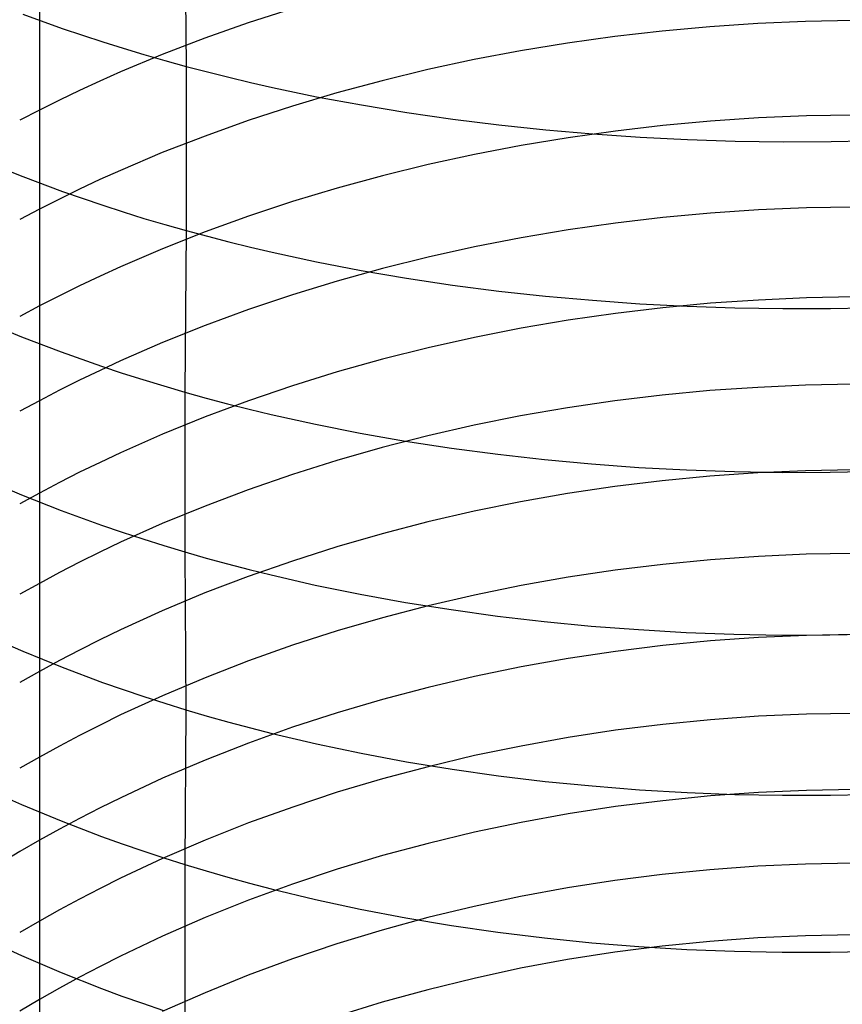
# Model space of a CAD drawing. Extents: x -383 to 1849, y -1185 to -529.
# Tile 496 of 656: x 403.57 to 412, y -1081.11 to -1071.01. Entities that reach past the tile are written whole.
import ezdxf

# ---------------------------------------------------------------- set-up
doc = ezdxf.new("R2010")
doc.units = 0
doc.layers.add('PREDEFINITO', color=7, linetype='CONTINUOUS')

msp = doc.modelspace()

# ---------------------------------------------------------------- linework, layer by layer
at = {"layer": 'PREDEFINITO'}
for p, q in [((405.26, -1069.78, 662.105), (405.272, -1071.488, 661.042)), ((403.768, -1070.878, 628.247), (403.768, -1071.917, 627.165)), ((406.362, -1070.896, 626.367), (405.911, -1071.042, 626.484)), ((403.597, -1070.951, 660.203), (404.003, -1071.098, 660.431)), ((411.627, -1071.027, 624.672), (411.136, -1071.048, 624.679)), ((412.118, -1071.017, 624.675), (411.627, -1071.027, 624.672)), ((404.003, -1071.098, 660.431), (404.418, -1071.236, 660.647)), ((405.911, -1071.042, 626.484), (405.466, -1071.198, 626.611)), ((410.157, -1071.125, 624.723), (409.67, -1071.181, 624.759)), ((410.645, -1071.081, 624.696), (410.157, -1071.125, 624.723)), ((411.136, -1071.048, 624.679), (410.645, -1071.081, 624.696)), ((404.418, -1071.236, 660.647), (404.628, -1071.302, 660.75)), ((405.466, -1071.198, 626.611), (405.029, -1071.366, 626.747)), ((409.67, -1071.181, 624.759), (409.185, -1071.249, 624.805)), ((404.628, -1071.302, 660.75), (404.841, -1071.366, 660.851)), ((408.704, -1071.328, 624.861), (408.226, -1071.419, 624.926)), ((409.185, -1071.249, 624.805), (408.704, -1071.328, 624.861)), ((405.029, -1071.366, 626.747), (404.6, -1071.545, 626.893)), ((404.841, -1071.366, 660.851), (405.056, -1071.428, 660.948)), ((405.056, -1071.428, 660.948), (405.272, -1071.488, 661.042)), ((408.226, -1071.419, 624.926), (407.753, -1071.521, 625.001)), ((405.272, -1071.488, 661.042), (405.491, -1071.545, 661.133)), ((405.272, -1071.488, 661.042), (405.272, -1073.172, 659.941)), ((407.753, -1071.521, 625.001), (407.284, -1071.635, 625.086)), ((404.389, -1071.639, 626.97), (404.18, -1071.735, 627.05)), ((404.6, -1071.545, 626.893), (404.389, -1071.639, 626.97)), ((405.491, -1071.545, 661.133), (405.712, -1071.6, 661.221)), ((405.712, -1071.6, 661.221), (405.934, -1071.653, 661.305)), ((407.284, -1071.635, 625.086), (406.82, -1071.76, 625.181)), ((404.18, -1071.735, 627.05), (403.973, -1071.834, 627.131)), ((405.934, -1071.653, 661.305), (406.158, -1071.704, 661.386)), ((406.158, -1071.704, 661.386), (406.611, -1071.799, 661.539)), ((403.973, -1071.834, 627.131), (403.768, -1071.936, 627.216)), ((406.82, -1071.76, 625.181), (406.363, -1071.896, 625.285)), ((406.611, -1071.799, 661.539), (407.071, -1071.884, 661.679)), ((403.768, -1071.936, 627.216), (403.566, -1072.041, 627.302)), ((403.768, -1071.917, 627.165), (403.768, -1072.934, 626.064)), ((406.363, -1071.896, 625.285), (405.911, -1072.044, 625.399)), ((407.071, -1071.884, 661.679), (407.536, -1071.961, 661.806)), ((405.911, -1072.044, 625.399), (405.467, -1072.203, 625.522)), ((407.536, -1071.961, 661.806), (408.007, -1072.029, 661.92)), ((408.007, -1072.029, 661.92), (408.482, -1072.089, 662.021)), ((411.143, -1072.017, 623.598), (410.652, -1072.05, 623.614)), ((411.635, -1071.996, 623.591), (411.143, -1072.017, 623.598)), ((412.127, -1071.987, 623.594), (411.635, -1071.996, 623.591)), ((408.482, -1072.089, 662.021), (408.961, -1072.139, 662.11)), ((408.961, -1072.139, 662.11), (409.443, -1072.181, 662.186)), ((410.163, -1072.095, 623.639), (409.676, -1072.152, 623.674)), ((410.652, -1072.05, 623.614), (410.163, -1072.095, 623.639)), ((405.467, -1072.203, 625.522), (405.029, -1072.373, 625.655)), ((409.191, -1072.22, 623.719), (408.709, -1072.3, 623.773)), ((409.676, -1072.152, 623.674), (409.191, -1072.22, 623.719)), ((409.443, -1072.181, 662.186), (409.929, -1072.214, 662.249)), ((409.929, -1072.214, 662.249), (410.416, -1072.238, 662.299)), ((410.416, -1072.238, 662.299), (410.906, -1072.254, 662.337)), ((411.889, -1072.26, 662.374), (412.381, -1072.249, 662.374)), ((408.709, -1072.3, 623.773), (408.231, -1072.392, 623.836)), ((410.906, -1072.254, 662.337), (411.397, -1072.261, 662.362)), ((411.397, -1072.261, 662.362), (411.889, -1072.26, 662.374)), ((405.029, -1072.373, 625.655), (404.6, -1072.555, 625.798)), ((408.231, -1072.392, 623.836), (407.757, -1072.496, 623.909)), ((403.201, -1072.46, 658.877), (403.598, -1072.619, 659.113)), ((407.757, -1072.496, 623.909), (407.288, -1072.611, 623.991)), ((403.598, -1072.619, 659.113), (404.004, -1072.77, 659.338)), ((404.389, -1072.65, 625.873), (404.18, -1072.748, 625.95)), ((404.6, -1072.555, 625.798), (404.389, -1072.65, 625.873)), ((407.288, -1072.611, 623.991), (406.824, -1072.737, 624.083)), ((404.18, -1072.748, 625.95), (403.973, -1072.849, 626.03)), ((406.824, -1072.737, 624.083), (406.365, -1072.875, 624.184)), ((403.973, -1072.849, 626.03), (403.768, -1072.952, 626.112)), ((404.004, -1072.77, 659.338), (404.418, -1072.913, 659.551)), ((403.768, -1072.952, 626.112), (403.566, -1073.058, 626.197)), ((403.768, -1072.934, 626.064), (403.768, -1073.928, 624.943)), ((404.418, -1072.913, 659.551), (404.629, -1072.981, 659.653)), ((406.365, -1072.875, 624.184), (405.913, -1073.025, 624.295)), ((411.635, -1072.94, 622.486), (411.144, -1072.961, 622.492)), ((412.127, -1072.931, 622.489), (411.635, -1072.94, 622.486)), ((404.629, -1072.981, 659.653), (404.841, -1073.047, 659.752)), ((404.841, -1073.047, 659.752), (405.056, -1073.111, 659.848)), ((405.913, -1073.025, 624.295), (405.468, -1073.186, 624.415)), ((410.163, -1073.04, 622.532), (409.676, -1073.097, 622.566)), ((410.653, -1072.995, 622.507), (410.163, -1073.04, 622.532)), ((411.144, -1072.961, 622.492), (410.653, -1072.995, 622.507)), ((405.056, -1073.111, 659.848), (405.272, -1073.172, 659.941)), ((409.676, -1073.097, 622.566), (409.191, -1073.166, 622.609)), ((405.468, -1073.186, 624.415), (405.031, -1073.359, 624.544)), ((405.272, -1073.172, 659.941), (405.26, -1074.83, 658.801)), ((405.272, -1073.172, 659.941), (405.491, -1073.231, 660.031)), ((405.491, -1073.231, 660.031), (405.711, -1073.288, 660.117)), ((408.709, -1073.248, 622.661), (408.231, -1073.341, 622.723)), ((409.191, -1073.166, 622.609), (408.709, -1073.248, 622.661)), ((405.031, -1073.359, 624.544), (404.601, -1073.543, 624.683)), ((405.711, -1073.288, 660.117), (405.933, -1073.343, 660.201)), ((405.933, -1073.343, 660.201), (406.157, -1073.395, 660.281)), ((408.231, -1073.341, 622.723), (407.757, -1073.445, 622.794)), ((406.157, -1073.395, 660.281), (406.61, -1073.493, 660.432)), ((407.757, -1073.445, 622.794), (407.288, -1073.562, 622.874)), ((404.601, -1073.543, 624.683), (404.39, -1073.639, 624.756)), ((406.61, -1073.493, 660.432), (407.07, -1073.581, 660.57)), ((407.288, -1073.562, 622.874), (406.824, -1073.691, 622.963)), ((404.39, -1073.639, 624.756), (404.18, -1073.739, 624.831)), ((407.07, -1073.581, 660.57), (407.534, -1073.661, 660.695)), ((407.534, -1073.661, 660.695), (408.004, -1073.731, 660.808)), ((404.18, -1073.739, 624.831), (403.973, -1073.841, 624.909)), ((406.824, -1073.691, 622.963), (406.365, -1073.831, 623.062)), ((408.004, -1073.731, 660.808), (408.479, -1073.793, 660.909)), ((403.973, -1073.841, 624.909), (403.768, -1073.945, 624.989)), ((406.365, -1073.831, 623.062), (405.914, -1073.983, 623.17)), ((408.479, -1073.793, 660.909), (408.958, -1073.845, 660.996)), ((408.958, -1073.845, 660.996), (409.44, -1073.888, 661.072)), ((411.635, -1073.863, 621.363), (411.143, -1073.885, 621.369)), ((412.127, -1073.854, 621.367), (411.635, -1073.863, 621.363)), ((403.768, -1073.945, 624.989), (403.566, -1074.053, 625.071)), ((403.768, -1073.928, 624.943), (403.769, -1074.901, 623.802)), ((409.44, -1073.888, 661.072), (409.925, -1073.923, 661.134)), ((410.163, -1073.964, 621.407), (409.676, -1074.022, 621.44)), ((409.925, -1073.923, 661.134), (410.412, -1073.948, 661.184)), ((410.652, -1073.918, 621.384), (410.163, -1073.964, 621.407)), ((410.412, -1073.948, 661.184), (410.902, -1073.965, 661.222)), ((411.143, -1073.885, 621.369), (410.652, -1073.918, 621.384)), ((410.902, -1073.965, 661.222), (411.392, -1073.972, 661.247)), ((411.883, -1073.971, 661.26), (412.375, -1073.961, 661.26)), ((405.914, -1073.983, 623.17), (405.469, -1074.146, 623.286)), ((409.676, -1074.022, 621.44), (409.191, -1074.092, 621.482)), ((411.392, -1073.972, 661.247), (411.883, -1073.971, 661.26)), ((403.188, -1074.098, 657.753), (403.585, -1074.262, 657.985)), ((405.469, -1074.146, 623.286), (405.031, -1074.322, 623.413)), ((409.191, -1074.092, 621.482), (408.709, -1074.175, 621.533)), ((403.585, -1074.262, 657.985), (403.991, -1074.417, 658.207)), ((408.231, -1074.269, 621.593), (407.757, -1074.375, 621.661)), ((408.709, -1074.175, 621.533), (408.231, -1074.269, 621.593)), ((405.031, -1074.322, 623.413), (404.601, -1074.509, 623.548)), ((403.991, -1074.417, 658.207), (404.405, -1074.564, 658.417)), ((407.757, -1074.375, 621.661), (407.288, -1074.493, 621.739)), ((404.601, -1074.509, 623.548), (404.39, -1074.607, 623.619)), ((404.405, -1074.564, 658.417), (404.616, -1074.634, 658.517)), ((407.288, -1074.493, 621.739), (406.824, -1074.623, 621.826)), ((404.39, -1074.607, 623.619), (404.18, -1074.707, 623.692)), ((404.616, -1074.634, 658.517), (404.828, -1074.701, 658.615)), ((406.824, -1074.623, 621.826), (406.365, -1074.765, 621.921)), ((404.18, -1074.707, 623.692), (403.973, -1074.811, 623.768)), ((404.828, -1074.701, 658.615), (405.043, -1074.767, 658.71)), ((405.043, -1074.767, 658.71), (405.26, -1074.83, 658.801)), ((406.365, -1074.765, 621.921), (405.913, -1074.919, 622.026)), ((411.627, -1074.759, 620.22), (411.136, -1074.781, 620.225)), ((412.118, -1074.749, 620.223), (411.627, -1074.759, 620.22)), ((403.973, -1074.811, 623.768), (403.769, -1074.918, 623.846)), ((405.26, -1074.83, 658.801), (405.478, -1074.891, 658.89)), ((405.26, -1074.83, 658.801), (405.26, -1076.469, 657.635)), ((410.156, -1074.861, 620.262), (409.67, -1074.92, 620.294)), ((410.645, -1074.815, 620.239), (410.156, -1074.861, 620.262)), ((411.136, -1074.781, 620.225), (410.645, -1074.815, 620.239)), ((403.769, -1074.918, 623.846), (403.566, -1075.027, 623.926)), ((403.769, -1074.901, 623.802), (403.768, -1075.851, 622.641)), ((405.913, -1074.919, 622.026), (405.468, -1075.085, 622.14)), ((405.478, -1074.891, 658.89), (405.699, -1074.949, 658.975)), ((405.699, -1074.949, 658.975), (405.921, -1075.006, 659.057)), ((409.67, -1074.92, 620.294), (409.185, -1074.991, 620.335)), ((405.921, -1075.006, 659.057), (406.145, -1075.059, 659.136)), ((406.145, -1075.059, 659.136), (406.599, -1075.16, 659.285)), ((408.704, -1075.075, 620.384), (408.226, -1075.17, 620.442)), ((409.185, -1074.991, 620.335), (408.704, -1075.075, 620.384)), ((405.468, -1075.085, 622.14), (405.031, -1075.263, 622.262)), ((406.599, -1075.16, 659.285), (407.059, -1075.251, 659.421)), ((408.226, -1075.17, 620.442), (407.753, -1075.278, 620.509)), ((405.031, -1075.263, 622.262), (404.601, -1075.452, 622.393)), ((407.059, -1075.251, 659.421), (407.524, -1075.333, 659.545)), ((407.753, -1075.278, 620.509), (407.284, -1075.398, 620.584)), ((407.524, -1075.333, 659.545), (407.995, -1075.405, 659.656)), ((404.601, -1075.452, 622.393), (404.39, -1075.551, 622.463)), ((407.284, -1075.398, 620.584), (406.82, -1075.53, 620.669)), ((407.995, -1075.405, 659.656), (408.47, -1075.468, 659.755)), ((408.47, -1075.468, 659.755), (408.949, -1075.522, 659.841)), ((404.39, -1075.551, 622.463), (404.18, -1075.653, 622.534)), ((406.82, -1075.53, 620.669), (406.363, -1075.674, 620.762)), ((408.949, -1075.522, 659.841), (409.432, -1075.567, 659.916)), ((409.432, -1075.567, 659.916), (409.918, -1075.603, 659.977)), ((404.18, -1075.653, 622.534), (403.973, -1075.758, 622.607)), ((406.363, -1075.674, 620.762), (405.911, -1075.831, 620.863)), ((409.918, -1075.603, 659.977), (410.406, -1075.629, 660.027)), ((410.406, -1075.629, 660.027), (410.896, -1075.646, 660.064)), ((411.136, -1075.659, 619.065), (410.645, -1075.693, 619.079)), ((410.896, -1075.646, 660.064), (411.387, -1075.654, 660.089)), ((411.627, -1075.637, 619.06), (411.136, -1075.659, 619.065)), ((411.387, -1075.654, 660.089), (411.88, -1075.653, 660.102)), ((412.118, -1075.627, 619.064), (411.627, -1075.637, 619.06)), ((411.88, -1075.653, 660.102), (412.372, -1075.643, 660.102)), ((403.19, -1075.716, 656.6), (403.586, -1075.884, 656.829)), ((403.973, -1075.758, 622.607), (403.768, -1075.866, 622.683)), ((410.156, -1075.74, 619.101), (409.67, -1075.799, 619.131)), ((410.645, -1075.693, 619.079), (410.156, -1075.74, 619.101)), ((403.768, -1075.866, 622.683), (403.566, -1075.977, 622.761)), ((403.586, -1075.884, 656.829), (403.992, -1076.044, 657.048)), ((403.768, -1075.851, 622.641), (403.768, -1076.777, 621.462)), ((405.911, -1075.831, 620.863), (405.467, -1075.999, 620.974)), ((409.185, -1075.871, 619.171), (408.704, -1075.956, 619.218)), ((409.67, -1075.799, 619.131), (409.185, -1075.871, 619.171)), ((408.704, -1075.956, 619.218), (408.226, -1076.052, 619.274)), ((403.992, -1076.044, 657.048), (404.406, -1076.195, 657.255)), ((405.467, -1075.999, 620.974), (405.029, -1076.179, 621.093)), ((408.226, -1076.052, 619.274), (407.753, -1076.161, 619.339)), ((405.029, -1076.179, 621.093), (404.6, -1076.371, 621.221)), ((407.753, -1076.161, 619.339), (407.284, -1076.283, 619.412)), ((404.406, -1076.195, 657.255), (404.616, -1076.267, 657.355)), ((404.616, -1076.267, 657.355), (404.829, -1076.337, 657.451)), ((407.284, -1076.283, 619.412), (406.82, -1076.417, 619.494)), ((404.6, -1076.371, 621.221), (404.389, -1076.472, 621.288)), ((404.829, -1076.337, 657.451), (405.043, -1076.404, 657.544)), ((404.389, -1076.472, 621.288), (404.179, -1076.576, 621.357)), ((405.043, -1076.404, 657.544), (405.26, -1076.469, 657.635)), ((405.26, -1076.469, 657.635), (405.478, -1076.532, 657.722)), ((405.26, -1076.469, 657.635), (405.271, -1078.09, 656.439)), ((406.82, -1076.417, 619.494), (406.363, -1076.563, 619.584)), ((412.126, -1076.485, 617.892), (411.634, -1076.494, 617.888)), ((404.179, -1076.576, 621.357), (403.973, -1076.682, 621.429)), ((405.478, -1076.532, 657.722), (405.699, -1076.592, 657.806)), ((405.699, -1076.592, 657.806), (405.921, -1076.65, 657.887)), ((406.363, -1076.563, 619.584), (405.911, -1076.721, 619.683)), ((410.652, -1076.55, 617.904), (410.163, -1076.598, 617.925)), ((411.143, -1076.516, 617.892), (410.652, -1076.55, 617.904)), ((411.634, -1076.494, 617.888), (411.143, -1076.516, 617.892)), ((403.973, -1076.682, 621.429), (403.768, -1076.792, 621.502)), ((405.921, -1076.65, 657.887), (406.145, -1076.705, 657.965)), ((409.675, -1076.657, 617.955), (409.191, -1076.73, 617.992)), ((410.163, -1076.598, 617.925), (409.675, -1076.657, 617.955)), ((403.768, -1076.792, 621.502), (403.566, -1076.904, 621.578)), ((403.768, -1076.777, 621.462), (403.768, -1077.681, 620.265)), ((405.911, -1076.721, 619.683), (405.466, -1076.891, 619.79)), ((406.145, -1076.705, 657.965), (406.598, -1076.809, 658.112)), ((409.191, -1076.73, 617.992), (408.709, -1076.815, 618.038)), ((405.466, -1076.891, 619.79), (405.029, -1077.074, 619.906)), ((406.598, -1076.809, 658.112), (407.058, -1076.903, 658.247)), ((408.709, -1076.815, 618.038), (408.231, -1076.912, 618.092)), ((407.058, -1076.903, 658.247), (407.523, -1076.987, 658.369)), ((407.523, -1076.987, 658.369), (407.993, -1077.062, 658.48)), ((408.231, -1076.912, 618.092), (407.757, -1077.023, 618.155)), ((405.029, -1077.074, 619.906), (404.6, -1077.269, 620.03)), ((407.757, -1077.023, 618.155), (407.287, -1077.145, 618.225)), ((407.993, -1077.062, 658.48), (408.468, -1077.128, 658.577)), ((407.287, -1077.145, 618.225), (406.823, -1077.28, 618.304)), ((408.468, -1077.128, 658.577), (408.947, -1077.184, 658.663)), ((408.947, -1077.184, 658.663), (409.429, -1077.23, 658.737)), ((404.6, -1077.269, 620.03), (404.389, -1077.371, 620.095)), ((406.823, -1077.28, 618.304), (406.365, -1077.428, 618.392)), ((409.429, -1077.23, 658.737), (409.914, -1077.267, 658.798)), ((409.914, -1077.267, 658.798), (410.402, -1077.295, 658.847)), ((410.402, -1077.295, 658.847), (410.892, -1077.313, 658.884)), ((403.2, -1077.316, 655.419), (403.597, -1077.488, 655.646)), ((404.389, -1077.371, 620.095), (404.18, -1077.476, 620.162)), ((410.653, -1077.382, 616.711), (410.163, -1077.43, 616.731)), ((411.144, -1077.348, 616.699), (410.653, -1077.382, 616.711)), ((410.892, -1077.313, 658.884), (411.383, -1077.322, 658.909)), ((411.635, -1077.326, 616.695), (411.144, -1077.348, 616.699)), ((411.383, -1077.322, 658.909), (411.875, -1077.321, 658.922)), ((412.127, -1077.317, 616.699), (411.635, -1077.326, 616.695)), ((411.875, -1077.321, 658.922), (412.367, -1077.311, 658.923)), ((403.597, -1077.488, 655.646), (404.003, -1077.653, 655.861)), ((404.18, -1077.476, 620.162), (403.973, -1077.584, 620.232)), ((406.365, -1077.428, 618.392), (405.913, -1077.588, 618.487)), ((409.676, -1077.49, 616.759), (409.191, -1077.563, 616.795)), ((410.163, -1077.43, 616.731), (409.676, -1077.49, 616.759)), ((403.973, -1077.584, 620.232), (403.768, -1077.695, 620.303)), ((405.913, -1077.588, 618.487), (405.468, -1077.76, 618.591)), ((409.191, -1077.563, 616.795), (408.709, -1077.649, 616.839)), ((403.768, -1077.695, 620.303), (403.566, -1077.809, 620.377)), ((403.768, -1077.681, 620.265), (403.769, -1078.56, 619.051)), ((404.003, -1077.653, 655.861), (404.417, -1077.808, 656.065)), ((408.709, -1077.649, 616.839), (408.231, -1077.748, 616.891)), ((405.468, -1077.76, 618.591), (405.031, -1077.945, 618.703)), ((408.231, -1077.748, 616.891), (407.757, -1077.859, 616.952)), ((404.417, -1077.808, 656.065), (404.628, -1077.882, 656.163)), ((404.628, -1077.882, 656.163), (404.84, -1077.953, 656.258)), ((407.757, -1077.859, 616.952), (407.288, -1077.983, 617.02)), ((405.031, -1077.945, 618.703), (404.601, -1078.142, 618.823)), ((404.84, -1077.953, 656.258), (405.055, -1078.023, 656.35)), ((407.288, -1077.983, 617.02), (406.824, -1078.12, 617.096)), ((405.055, -1078.023, 656.35), (405.271, -1078.09, 656.439)), ((405.271, -1078.09, 656.439), (405.26, -1079.677, 655.203)), ((405.271, -1078.09, 656.439), (405.49, -1078.154, 656.525)), ((404.601, -1078.142, 618.823), (404.39, -1078.246, 618.886)), ((405.49, -1078.154, 656.525), (405.71, -1078.216, 656.608)), ((406.824, -1078.12, 617.096), (406.365, -1078.269, 617.18)), ((410.653, -1078.191, 615.502), (410.164, -1078.239, 615.522)), ((411.144, -1078.156, 615.491), (410.653, -1078.191, 615.502)), ((411.636, -1078.134, 615.488), (411.144, -1078.156, 615.491)), ((412.128, -1078.126, 615.492), (411.636, -1078.134, 615.488)), ((404.39, -1078.246, 618.886), (404.18, -1078.352, 618.951)), ((405.71, -1078.216, 656.608), (405.932, -1078.275, 656.688)), ((406.365, -1078.269, 617.18), (405.914, -1078.431, 617.273)), ((405.932, -1078.275, 656.688), (406.156, -1078.332, 656.765)), ((409.676, -1078.3, 615.548), (409.191, -1078.374, 615.583)), ((410.164, -1078.239, 615.522), (409.676, -1078.3, 615.548)), ((404.18, -1078.352, 618.951), (403.973, -1078.461, 619.018)), ((406.156, -1078.332, 656.765), (406.609, -1078.438, 656.91)), ((409.191, -1078.374, 615.583), (408.71, -1078.461, 615.626)), ((403.973, -1078.461, 619.018), (403.769, -1078.574, 619.088)), ((405.914, -1078.431, 617.273), (405.469, -1078.606, 617.373)), ((406.609, -1078.438, 656.91), (407.069, -1078.535, 657.043)), ((408.71, -1078.461, 615.626), (408.231, -1078.56, 615.676)), ((403.769, -1078.574, 619.088), (403.566, -1078.689, 619.159)), ((403.769, -1078.56, 619.051), (403.769, -1079.415, 617.819)), ((405.469, -1078.606, 617.373), (405.031, -1078.792, 617.481)), ((407.069, -1078.535, 657.043), (407.533, -1078.622, 657.163)), ((408.231, -1078.56, 615.676), (407.757, -1078.673, 615.734)), ((407.757, -1078.673, 615.734), (407.288, -1078.798, 615.799)), ((407.533, -1078.622, 657.163), (408.003, -1078.699, 657.272)), ((408.003, -1078.699, 657.272), (408.478, -1078.766, 657.368)), ((405.031, -1078.792, 617.481), (404.602, -1078.992, 617.597)), ((407.288, -1078.798, 615.799), (406.824, -1078.936, 615.873)), ((408.478, -1078.766, 657.368), (408.957, -1078.824, 657.453)), ((403.189, -1078.884, 654.2), (403.586, -1079.061, 654.422)), ((408.957, -1078.824, 657.453), (409.439, -1078.871, 657.525)), ((409.439, -1078.871, 657.525), (409.924, -1078.909, 657.586)), ((409.924, -1078.909, 657.586), (410.411, -1078.938, 657.634)), ((411.635, -1078.916, 614.262), (411.143, -1078.938, 614.266)), ((412.127, -1078.908, 614.267), (411.635, -1078.916, 614.262)), ((404.602, -1078.992, 617.597), (404.39, -1079.096, 617.658)), ((406.824, -1078.936, 615.873), (406.366, -1079.087, 615.954)), ((410.652, -1078.973, 614.276), (410.163, -1079.022, 614.294)), ((410.411, -1078.938, 657.634), (410.9, -1078.957, 657.671)), ((411.143, -1078.938, 614.266), (410.652, -1078.973, 614.276)), ((410.9, -1078.957, 657.671), (411.391, -1078.966, 657.696)), ((411.391, -1078.966, 657.696), (411.882, -1078.965, 657.708)), ((411.882, -1078.965, 657.708), (412.374, -1078.955, 657.709)), ((403.586, -1079.061, 654.422), (403.991, -1079.23, 654.634)), ((404.39, -1079.096, 617.658), (404.181, -1079.204, 617.722)), ((406.366, -1079.087, 615.954), (405.914, -1079.25, 616.043)), ((409.676, -1079.083, 614.32), (409.191, -1079.158, 614.353)), ((410.163, -1079.022, 614.294), (409.676, -1079.083, 614.32)), ((404.181, -1079.204, 617.722), (403.973, -1079.314, 617.787)), ((409.191, -1079.158, 614.353), (408.709, -1079.245, 614.394)), ((403.973, -1079.314, 617.787), (403.769, -1079.428, 617.854)), ((403.991, -1079.23, 654.634), (404.406, -1079.388, 654.835)), ((405.914, -1079.25, 616.043), (405.469, -1079.426, 616.14)), ((408.709, -1079.245, 614.394), (408.231, -1079.346, 614.442)), ((403.769, -1079.415, 617.819), (403.769, -1080.245, 616.571)), ((404.406, -1079.388, 654.835), (404.617, -1079.464, 654.932)), ((408.231, -1079.346, 614.442), (407.757, -1079.46, 614.498)), ((403.769, -1079.428, 617.854), (403.566, -1079.545, 617.923)), ((404.617, -1079.464, 654.932), (404.829, -1079.538, 655.025)), ((405.469, -1079.426, 616.14), (405.031, -1079.615, 616.244)), ((407.757, -1079.46, 614.498), (407.288, -1079.586, 614.561)), ((403.566, -1079.545, 617.923), (403.366, -1079.665, 617.994)), ((405.031, -1079.615, 616.244), (404.601, -1079.817, 616.356)), ((404.829, -1079.538, 655.025), (405.044, -1079.609, 655.116)), ((405.044, -1079.609, 655.116), (405.26, -1079.677, 655.203)), ((407.288, -1079.586, 614.561), (406.824, -1079.726, 614.632)), ((405.26, -1079.677, 655.203), (405.259, -1081.244, 653.94)), ((405.26, -1079.677, 655.203), (405.479, -1079.743, 655.288)), ((406.824, -1079.726, 614.632), (406.365, -1079.878, 614.71)), ((411.136, -1079.694, 613.024), (410.645, -1079.73, 613.034)), ((411.627, -1079.672, 613.021), (411.136, -1079.694, 613.024)), ((412.118, -1079.663, 613.026), (411.627, -1079.672, 613.021)), ((404.601, -1079.817, 616.356), (404.39, -1079.922, 616.415)), ((405.479, -1079.743, 655.288), (405.7, -1079.807, 655.37)), ((405.7, -1079.807, 655.37), (405.922, -1079.868, 655.448)), ((410.157, -1079.779, 613.051), (409.67, -1079.841, 613.076)), ((410.645, -1079.73, 613.034), (410.157, -1079.779, 613.051)), ((404.39, -1079.922, 616.415), (404.18, -1080.031, 616.476)), ((406.365, -1079.878, 614.71), (405.913, -1080.044, 614.796)), ((405.922, -1079.868, 655.448), (406.146, -1079.926, 655.524)), ((406.146, -1079.926, 655.524), (406.6, -1080.035, 655.666)), ((409.185, -1079.916, 613.108), (408.704, -1080.005, 613.147)), ((409.67, -1079.841, 613.076), (409.185, -1079.916, 613.108)), ((408.704, -1080.005, 613.147), (408.226, -1080.107, 613.193)), ((404.18, -1080.031, 616.476), (403.973, -1080.143, 616.539)), ((405.913, -1080.044, 614.796), (405.469, -1080.222, 614.889)), ((406.6, -1080.035, 655.666), (407.059, -1080.134, 655.797)), ((408.226, -1080.107, 613.193), (407.753, -1080.222, 613.247)), ((403.973, -1080.143, 616.539), (403.769, -1080.257, 616.603)), ((405.469, -1080.222, 614.889), (405.031, -1080.413, 614.99)), ((407.059, -1080.134, 655.797), (407.525, -1080.223, 655.916)), ((407.753, -1080.222, 613.247), (407.284, -1080.35, 613.308)), ((407.525, -1080.223, 655.916), (407.995, -1080.302, 656.022)), ((403.769, -1080.257, 616.603), (403.566, -1080.375, 616.67)), ((403.769, -1080.245, 616.571), (403.769, -1081.051, 615.306)), ((407.995, -1080.302, 656.022), (408.471, -1080.371, 656.117)), ((403.188, -1080.43, 652.95), (403.585, -1080.612, 653.17)), ((405.031, -1080.413, 614.99), (404.601, -1080.617, 615.098)), ((407.284, -1080.35, 613.308), (406.82, -1080.491, 613.376)), ((408.471, -1080.371, 656.117), (408.95, -1080.43, 656.201)), ((408.95, -1080.43, 656.201), (409.433, -1080.479, 656.272)), ((411.136, -1080.429, 611.769), (410.646, -1080.465, 611.778)), ((411.627, -1080.407, 611.767), (411.136, -1080.429, 611.769)), ((412.119, -1080.398, 611.771), (411.627, -1080.407, 611.767)), ((406.82, -1080.491, 613.376), (406.363, -1080.645, 613.451)), ((409.433, -1080.479, 656.272), (409.918, -1080.519, 656.332)), ((410.157, -1080.514, 611.795), (409.67, -1080.577, 611.818)), ((409.918, -1080.519, 656.332), (410.407, -1080.548, 656.379)), ((410.646, -1080.465, 611.778), (410.157, -1080.514, 611.795)), ((403.585, -1080.612, 653.17), (403.99, -1080.784, 653.379)), ((404.601, -1080.617, 615.098), (404.39, -1080.724, 615.155)), ((409.67, -1080.577, 611.818), (409.186, -1080.653, 611.848)), ((410.407, -1080.548, 656.379), (410.897, -1080.567, 656.415)), ((410.897, -1080.567, 656.415), (411.388, -1080.577, 656.44)), ((411.388, -1080.577, 656.44), (411.88, -1080.577, 656.452)), ((411.88, -1080.577, 656.452), (412.373, -1080.567, 656.453)), ((404.39, -1080.724, 615.155), (404.181, -1080.834, 615.214)), ((406.363, -1080.645, 613.451), (405.911, -1080.812, 613.534)), ((409.186, -1080.653, 611.848), (408.704, -1080.742, 611.886)), ((404.181, -1080.834, 615.214), (403.973, -1080.947, 615.275)), ((403.99, -1080.784, 653.379), (404.405, -1080.948, 653.577)), ((405.911, -1080.812, 613.534), (405.467, -1080.992, 613.624)), ((408.704, -1080.742, 611.886), (408.227, -1080.845, 611.93)), ((408.227, -1080.845, 611.93), (407.753, -1080.961, 611.982)), ((403.973, -1080.947, 615.275), (403.769, -1081.063, 615.337)), ((404.405, -1080.948, 653.577), (404.615, -1081.026, 653.672)), ((404.615, -1081.026, 653.672), (404.827, -1081.101, 653.764)), ((405.467, -1080.992, 613.624), (405.029, -1081.186, 613.721)), ((407.753, -1080.961, 611.982), (407.284, -1081.09, 612.04)), ((403.769, -1081.063, 615.337), (403.566, -1081.183, 615.401)), ((403.769, -1081.051, 615.306), (403.768, -1081.831, 614.025)), ((404.827, -1081.101, 653.764), (405.042, -1081.174, 653.853)), ((407.284, -1081.09, 612.04), (406.821, -1081.233, 612.105))]:
    msp.add_line(p, q, dxfattribs=at)

doc.saveas('drawing.dxf')
